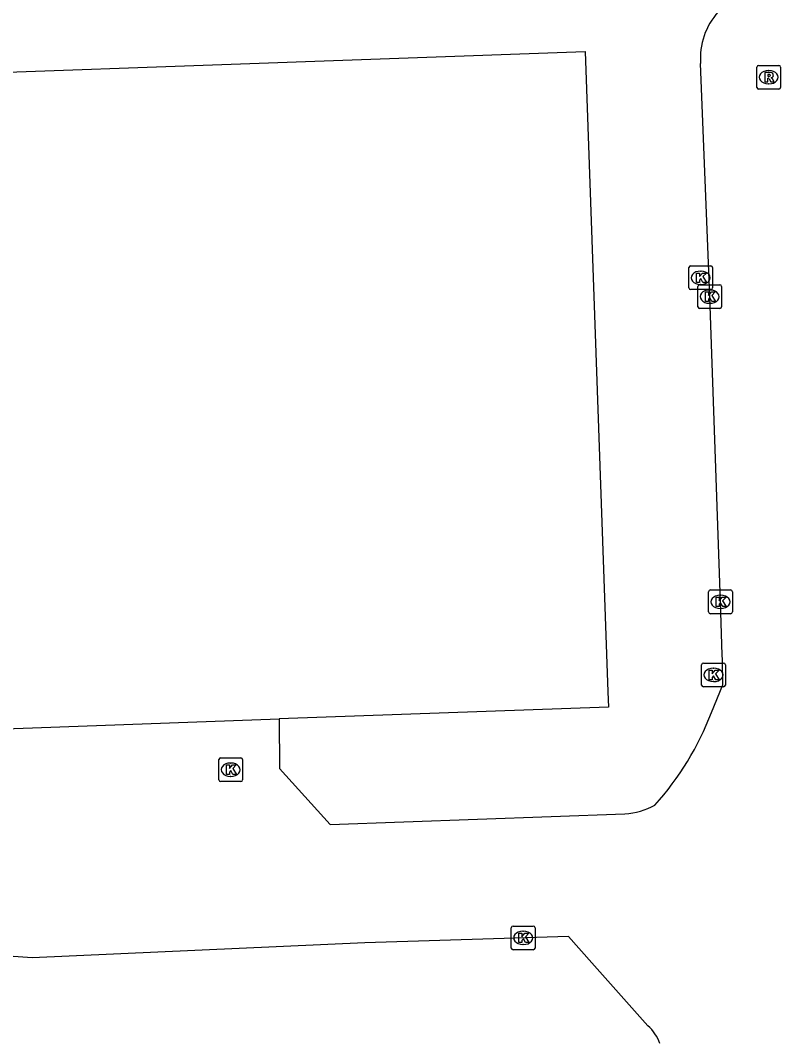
# Model space of a CAD drawing. Extents: x 160557 to 161245, y 385330 to 386505.
# Drawn here: x 160942.08 to 160974.1, y 386371.64 to 386414.66 of the extents above; entities that cross this region are included whole.
import ezdxf

# ---------------------------------------------------------------- set-up
doc = ezdxf.new("R2010")
doc.units = 0
for name, color, linetype in [('IMGEO_Kolk', 7, 'Continuous'), ('IMGEO_Pand', 7, 'Continuous'), ('IMGEO_Rijbaan_lokaal_open', 7, 'Continuous'), ('IMGEO_Rioolput', 7, 'Continuous')]:
    doc.layers.add(name, color=color, linetype=linetype)

msp = doc.modelspace()

# ---------------------------------------------------------------- linework, layer by layer
at = {"layer": 'IMGEO_Kolk'}
for p, q in [((160970.236, 386403.397), (160970.236, 386404.249)), ((160970.311, 386404.323), (160971.163, 386404.323)), ((160971.237, 386404.249), (160971.237, 386403.397)), ((160970.724, 386404.103), (160970.749, 386404.103)), ((160970.614, 386402.601), (160970.614, 386403.453)), ((160970.689, 386403.527), (160971.541, 386403.527)), ((160970.747, 386403.543), (160970.722, 386403.543)), ((160971.615, 386403.453), (160971.615, 386402.601)), ((160971.163, 386403.323), (160970.311, 386403.323)), ((160971.102, 386403.307), (160971.127, 386403.307)), ((160971.541, 386402.527), (160970.689, 386402.527)), ((160971.125, 386402.747), (160971.1, 386402.747)), ((160971.069, 386389.743), (160971.069, 386390.595)), ((160971.144, 386390.669), (160971.996, 386390.669)), ((160971.557, 386390.449), (160971.582, 386390.449)), ((160972.07, 386390.595), (160972.07, 386389.743)), ((160971.996, 386389.669), (160971.144, 386389.669)), ((160971.58, 386389.889), (160971.555, 386389.889)), ((160970.774, 386386.664), (160970.774, 386387.516)), ((160970.849, 386387.59), (160971.701, 386387.59)), ((160971.775, 386387.516), (160971.775, 386386.664)), ((160971.262, 386387.37), (160971.287, 386387.37)), ((160971.701, 386386.59), (160970.849, 386386.59)), ((160971.285, 386386.81), (160971.26, 386386.81)), ((160950.509, 386383.597), (160951.361, 386383.597)), ((160950.434, 386382.671), (160950.434, 386383.523)), ((160950.922, 386383.377), (160950.947, 386383.377)), ((160951.435, 386383.523), (160951.435, 386382.671)), ((160950.945, 386382.817), (160950.92, 386382.817)), ((160951.361, 386382.597), (160950.509, 386382.597)), ((160962.757, 386375.585), (160962.757, 386376.437)), ((160962.832, 386376.511), (160963.684, 386376.511)), ((160963.245, 386376.291), (160963.27, 386376.291)), ((160963.758, 386376.437), (160963.758, 386375.585)), ((160963.684, 386375.511), (160962.832, 386375.511)), ((160963.268, 386375.731), (160963.243, 386375.731))]:
    msp.add_line(p, q, dxfattribs=at)
for points in [[(160970.236, 386403.397), (160970.236, 386404.249)], [(160970.311, 386404.323), (160971.163, 386404.323)], [(160971.237, 386404.249), (160971.237, 386403.397)], [(160970.557, 386404.023), (160970.68, 386404.023), (160970.68, 386403.872), (160970.81, 386404.023), (160970.974, 386404.023), (160970.828, 386403.872), (160970.981, 386403.623), (160970.829, 386403.623), (160970.744, 386403.787), (160970.68, 386403.72), (160970.68, 386403.623), (160970.557, 386403.623), (160970.557, 386404.023)], [(160970.614, 386402.601), (160970.614, 386403.453)], [(160970.689, 386403.527), (160971.541, 386403.527)], [(160971.615, 386403.453), (160971.615, 386402.601)], [(160971.163, 386403.323), (160970.311, 386403.323)], [(160970.935, 386403.227), (160971.058, 386403.227), (160971.058, 386403.076), (160971.188, 386403.227), (160971.352, 386403.227), (160971.206, 386403.076), (160971.359, 386402.827), (160971.207, 386402.827), (160971.122, 386402.991), (160971.058, 386402.924), (160971.058, 386402.827), (160970.935, 386402.827), (160970.935, 386403.227)], [(160971.541, 386402.527), (160970.689, 386402.527)], [(160971.069, 386389.743), (160971.069, 386390.595)], [(160971.144, 386390.669), (160971.996, 386390.669)], [(160972.07, 386390.595), (160972.07, 386389.743)], [(160971.39, 386390.369), (160971.513, 386390.369), (160971.513, 386390.218), (160971.643, 386390.369), (160971.807, 386390.369), (160971.661, 386390.218), (160971.814, 386389.969), (160971.662, 386389.969), (160971.577, 386390.133), (160971.513, 386390.066), (160971.513, 386389.969), (160971.39, 386389.969), (160971.39, 386390.369)], [(160971.996, 386389.669), (160971.144, 386389.669)], [(160970.774, 386386.664), (160970.774, 386387.516)], [(160970.849, 386387.59), (160971.701, 386387.59)], [(160971.775, 386387.516), (160971.775, 386386.664)], [(160971.095, 386387.29), (160971.218, 386387.29), (160971.218, 386387.139), (160971.348, 386387.29), (160971.512, 386387.29), (160971.366, 386387.139), (160971.519, 386386.89), (160971.367, 386386.89), (160971.282, 386387.054), (160971.218, 386386.987), (160971.218, 386386.89), (160971.095, 386386.89), (160971.095, 386387.29)], [(160971.701, 386386.59), (160970.849, 386386.59)], [(160950.509, 386383.597), (160951.361, 386383.597)], [(160950.434, 386382.671), (160950.434, 386383.523)], [(160950.755, 386383.297), (160950.878, 386383.297), (160950.878, 386383.146), (160951.008, 386383.297), (160951.172, 386383.297), (160951.026, 386383.146), (160951.179, 386382.897), (160951.027, 386382.897), (160950.942, 386383.061), (160950.878, 386382.994), (160950.878, 386382.897), (160950.755, 386382.897), (160950.755, 386383.297)], [(160951.435, 386383.523), (160951.435, 386382.671)], [(160951.361, 386382.597), (160950.509, 386382.597)], [(160962.757, 386375.585), (160962.757, 386376.437)], [(160962.832, 386376.511), (160963.684, 386376.511)], [(160963.758, 386376.437), (160963.758, 386375.585)], [(160963.078, 386376.211), (160963.201, 386376.211), (160963.201, 386376.06), (160963.331, 386376.211), (160963.495, 386376.211), (160963.349, 386376.06), (160963.502, 386375.811), (160963.35, 386375.811), (160963.265, 386375.975), (160963.201, 386375.908), (160963.201, 386375.811), (160963.078, 386375.811), (160963.078, 386376.211)], [(160963.684, 386375.511), (160962.832, 386375.511)]]:
    msp.add_lwpolyline(points, dxfattribs=at)
for centre, start, end in [((160970.313, 386404.247), 91.552, 178.448), ((160970.313, 386404.247), 91.552, 178.448), ((160971.161, 386404.247), 1.552, 88.448), ((160971.161, 386404.247), 1.552, 88.448), ((160970.313, 386403.399), 181.552, 268.448), ((160970.313, 386403.399), 181.552, 268.448), ((160970.691, 386403.451), 91.552, 178.448), ((160970.691, 386403.451), 91.552, 178.448), ((160971.161, 386403.399), 271.552, 358.448), ((160971.161, 386403.399), 271.552, 358.448), ((160971.539, 386403.451), 1.552, 88.448), ((160971.539, 386403.451), 1.552, 88.448), ((160970.691, 386402.603), 181.552, 268.448), ((160970.691, 386402.603), 181.552, 268.448), ((160971.539, 386402.603), 271.552, 358.448), ((160971.539, 386402.603), 271.552, 358.448), ((160971.146, 386390.593), 91.552, 178.448), ((160971.146, 386390.593), 91.552, 178.448), ((160971.994, 386390.593), 1.552, 88.448), ((160971.994, 386390.593), 1.552, 88.448), ((160971.146, 386389.745), 181.552, 268.448), ((160971.146, 386389.745), 181.552, 268.448), ((160971.994, 386389.745), 271.552, 358.448), ((160971.994, 386389.745), 271.552, 358.448), ((160970.851, 386387.514), 91.552, 178.448), ((160970.851, 386387.514), 91.552, 178.448), ((160971.699, 386387.514), 1.552, 88.448), ((160971.699, 386387.514), 1.552, 88.448), ((160970.851, 386386.666), 181.552, 268.448), ((160970.851, 386386.666), 181.552, 268.448), ((160971.699, 386386.666), 271.552, 358.448), ((160971.699, 386386.666), 271.552, 358.448), ((160950.511, 386383.521), 91.552, 178.448), ((160950.511, 386383.521), 91.552, 178.448), ((160951.359, 386383.521), 1.552, 88.448), ((160951.359, 386383.521), 1.552, 88.448), ((160950.511, 386382.673), 181.552, 268.448), ((160950.511, 386382.673), 181.552, 268.448), ((160951.359, 386382.673), 271.552, 358.448), ((160951.359, 386382.673), 271.552, 358.448), ((160962.834, 386376.435), 91.552, 178.448), ((160962.834, 386376.435), 91.552, 178.448), ((160963.682, 386376.435), 1.552, 88.448), ((160963.682, 386376.435), 1.552, 88.448), ((160962.834, 386375.587), 181.552, 268.448), ((160962.834, 386375.587), 181.552, 268.448), ((160963.682, 386375.587), 271.552, 358.448), ((160963.682, 386375.587), 271.552, 358.448)]:
    msp.add_arc(centre, 0.0765, start, end, dxfattribs=at)
for centre, major_axis, ratio, start_param, end_param in [((160970.723, 386403.823), (-0.387, 0.002), 0.722429, 4.712389, 7.853982), ((160970.748, 386403.823), (-0.39, 0.002), 0.717154, 1.570796, 4.712389), ((160971.101, 386403.027), (-0.387, 0.002), 0.722429, 4.712389, 7.853982), ((160971.126, 386403.027), (-0.39, 0.002), 0.717154, 1.570796, 4.712389), ((160971.556, 386390.169), (-0.387, 0.002), 0.722429, 4.712389, 7.853982), ((160971.581, 386390.169), (-0.39, 0.002), 0.717154, 1.570796, 4.712389), ((160971.261, 386387.09), (-0.387, 0.002), 0.722429, 4.712389, 7.853982), ((160971.286, 386387.09), (-0.39, 0.002), 0.717154, 1.570796, 4.712389), ((160950.921, 386383.097), (-0.387, 0.002), 0.722429, 4.712389, 7.853982), ((160950.946, 386383.097), (-0.39, 0.002), 0.717154, 1.570796, 4.712389), ((160963.244, 386376.011), (-0.387, 0.002), 0.722429, 4.712389, 7.853982), ((160963.269, 386376.011), (-0.39, 0.002), 0.717154, 1.570796, 4.712389)]:
    msp.add_ellipse(centre, major_axis=major_axis, ratio=ratio, start_param=start_param, end_param=end_param, dxfattribs=at)
at = {"layer": 'IMGEO_Pand'}
for points in [[(160925.033, 386411.89), (160965.866, 386413.35), (160966.829, 386386.376), (160966.852, 386385.735), (160952.98, 386385.235)], [(160925.999, 386384.881), (160926.021, 386384.262), (160952.98, 386385.235)]]:
    msp.add_lwpolyline(points, dxfattribs=at)
at = {"layer": 'IMGEO_Rijbaan_lokaal_open'}
for points in [[(160971.185, 386385.511), (160971.672, 386386.674), (160971.648, 386387.73), (160971.64, 386387.938), (160971.57, 386390.169), (160971.115, 386403.027), (160970.733, 386412.844)], [(160952.98, 386385.235), (160952.988, 386383.151), (160955.119, 386380.79), (160967.547, 386381.239)], [(160968.514, 386372.312), (160966.151, 386374.964), (160965.169, 386376.067), (160956.593, 386375.803), (160942.576, 386375.174), (160941.165, 386375.266), (160925.643, 386374.446), (160922.852, 386374.298)]]:
    msp.add_lwpolyline(points, dxfattribs=at)
for centre, radius, start, end in [((160973.641, 386413.07), 2.917, 137.8931, 184.451), ((160959.826, 386389.76), 12.128, 317.7697, 339.49), ((160967.379, 386384.136), 2.902, 273.3108, 299.4436), ((160967.154, 386370.842), 2.002, 21.184, 47.218)]:
    msp.add_arc(centre, radius, start, end, dxfattribs=at)
at = {"layer": 'IMGEO_Rioolput'}
for p, q in [((160973.1, 386411.845), (160973.1, 386412.697)), ((160973.175, 386412.771), (160974.027, 386412.771)), ((160973.588, 386412.551), (160973.613, 386412.551)), ((160974.101, 386412.697), (160974.101, 386411.845)), ((160973.611, 386411.991), (160973.586, 386411.991)), ((160974.027, 386411.771), (160973.175, 386411.771))]:
    msp.add_line(p, q, dxfattribs=at)
for points in [[(160973.1, 386411.845), (160973.1, 386412.697)], [(160973.175, 386412.771), (160974.027, 386412.771)], [(160973.689, 386412.469), (160973.437, 386412.471), (160973.437, 386412.071)], [(160973.615, 386412.39), (160973.561, 386412.39), (160973.561, 386412.309)], [(160974.101, 386412.697), (160974.101, 386411.845)], [(160973.437, 386412.071), (160973.561, 386412.071), (160973.561, 386412.233), (160973.572, 386412.233)], [(160973.561, 386412.309), (160973.613, 386412.309)], [(160973.619, 386412.204), (160973.69, 386412.071), (160973.83, 386412.071), (160973.765, 386412.197)], [(160974.027, 386411.771), (160973.175, 386411.771)]]:
    msp.add_lwpolyline(points, dxfattribs=at)
for centre, radius, start, end in [((160973.177, 386412.695), 0.0765, 91.552, 178.448), ((160973.177, 386412.695), 0.0765, 91.552, 178.448), ((160973.621, 386412.294), 0.0964, 77.0061, 93.1865), ((160973.635, 386412.351), 0.0378, 276.6634, 79.6772), ((160973.688, 386412.359), 0.109, 350.3612, 89.416), ((160974.025, 386412.695), 0.0765, 1.552, 88.448), ((160974.025, 386412.695), 0.0765, 1.552, 88.448), ((160973.571, 386412.18), 0.0533, 26.0293, 88.6989), ((160973.597, 386412.498), 0.19, 274.7715, 282.9687), ((160973.686, 386412.359), 0.112, 277.5842, 350.9817), ((160973.67, 386412.144), 0.108, 29.5134, 73.7905), ((160973.177, 386411.847), 0.0765, 181.552, 268.448), ((160973.177, 386411.847), 0.0765, 181.552, 268.448), ((160974.025, 386411.847), 0.0765, 271.552, 358.448), ((160974.025, 386411.847), 0.0765, 271.552, 358.448)]:
    msp.add_arc(centre, radius, start, end, dxfattribs=at)
for centre, major_axis, ratio, start_param, end_param in [((160973.587, 386412.271), (-0.387, 0.002), 0.722429, 4.712389, 7.853982), ((160973.612, 386412.271), (-0.39, 0.002), 0.717154, 1.570796, 4.712389)]:
    msp.add_ellipse(centre, major_axis=major_axis, ratio=ratio, start_param=start_param, end_param=end_param, dxfattribs=at)

doc.saveas('drawing.dxf')
